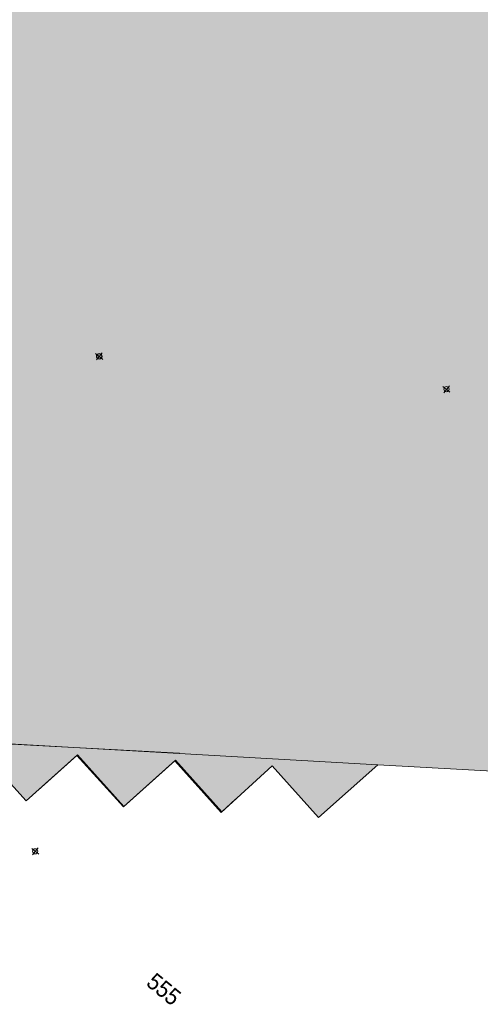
# Model space of a CAD drawing. Header units: metres. Extents: x -740 to 758, y -633 to 854.
# Tile 816 of 1056: x 72 to 103, y 152 to 219. Entities that reach past the tile are written whole.
import ezdxf

# ---------------------------------------------------------------- set-up
doc = ezdxf.new("R2010")
doc.units = ezdxf.units.M
doc.header["$MEASUREMENT"] = 0
for name, color, linetype in [('Grundkarte.LOVION', 7, 'Continuous'), ('Grundkarte_Text.LOVION', 7, 'Continuous'), ('Telko.LOVION', 7, 'Continuous')]:
    doc.layers.add(name, color=color, linetype=linetype)
doc.styles.add('ERSTELLTER_STIL_1', font='arial.ttf')

msp = doc.modelspace()

# ---------------------------------------------------------------- hatches: boundary and pattern name
at = {"layer": 'Grundkarte.LOVION', "linetype": 'Continuous', "lineweight": 18}
for points in [[(66.55, 172.415), (111.453, 227.051), (112.028, 237.185), (64.957, 239.795), (63.132, 207.371), (47.978, 208.195), (46.913, 188.554)], [(96.304, 168.477), (108.101, 167.827), (111.986, 237.22), (109.61, 237.342), (60.401, 177.468), (73.417, 166.771), (76.027, 169.095), (79.172, 165.649), (82.624, 168.735), (85.742, 165.257), (89.188, 168.402), (92.307, 164.923)], [(86.698, 166.157), (65.454, 183.617), (52.353, 167.676), (52.847, 167.163), (56.325, 170.281), (59.443, 166.803), (62.895, 169.889), (66.013, 166.411), (69.465, 169.497), (72.61, 166.051), (76.062, 169.137), (79.18, 165.659), (82.659, 168.777), (85.777, 165.299)]]:
    msp.add_hatch(color=254, dxfattribs=at).paths.add_polyline_path(points)

# ---------------------------------------------------------------- linework, layer by layer
at = {"layer": 'Grundkarte.LOVION', "color": 8, "linetype": 'Continuous', "lineweight": 18}
for points in [[(109.61, 237.342), (111.986, 237.22), (108.101, 167.827), (96.304, 168.477), (92.307, 164.923), (89.188, 168.402), (85.742, 165.257), (82.624, 168.735), (79.172, 165.649), (76.027, 169.095), (73.417, 166.771)], [(86.698, 166.157), (85.777, 165.299), (82.659, 168.777), (79.18, 165.659), (76.062, 169.137), (72.61, 166.051), (69.465, 169.497), (66.013, 166.411), (62.895, 169.889), (59.443, 166.803), (56.325, 170.281), (52.847, 167.163), (52.353, 167.676)]]:
    msp.add_lwpolyline(points, dxfattribs=at)
at = {"layer": 'Grundkarte.LOVION', "color": 251, "linetype": 'Continuous', "lineweight": 13}
for points in [[(54.889, 170.761), (82.938, 169.248)], [(86.698, 166.157), (85.777, 165.299), (82.659, 168.777), (79.18, 165.659), (76.062, 169.137), (72.61, 166.051), (69.465, 169.497), (66.013, 166.411), (62.895, 169.889), (59.443, 166.803), (56.325, 170.281), (52.847, 167.163), (52.353, 167.676)], [(69.496, 169.993), (96.304, 168.477), (92.307, 164.923), (89.188, 168.402), (85.742, 165.257), (82.624, 168.735), (79.172, 165.649), (76.027, 169.095), (73.417, 166.771)]]:
    msp.add_lwpolyline(points, dxfattribs=at)
at = {"layer": 'Telko.LOVION', "color": 9, "linetype": 'Continuous', "lineweight": 18}
for points in [[(77.278, 196.202), (77.744, 195.819)], [(77.304, 196.181), (77.77, 195.798)], [(77.335, 195.779), (77.718, 196.245)], [(77.345, 195.771), (77.728, 196.237)], [(100.682, 193.983), (101.148, 193.6)], [(100.738, 193.56), (101.121, 194.026)], [(72.983, 162.836), (73.449, 162.453)], [(73.026, 162.397), (73.423, 162.879)]]:
    msp.add_lwpolyline(points, dxfattribs=at)
for centre, radius in [((77.514, 196.018), 0.178), ((77.538, 196.003), 0.178), ((100.919, 193.8), 0.178), ((73.215, 162.642), 0.177)]:
    msp.add_circle(centre, radius, dxfattribs=at)

# ---------------------------------------------------------------- texts
at = {"layer": 'Grundkarte_Text.LOVION', "color": 7, "linetype": 'Continuous', "lineweight": 13, "insert": (80.61, 153.645), "char_height": 1.12431, "attachment_point": 7, "rotation": 320.5849, "style": 'ERSTELLTER_STIL_1'}
msp.add_mtext('{\\A1;\\W0.89450x;555}', dxfattribs=at)

doc.saveas('drawing.dxf')
